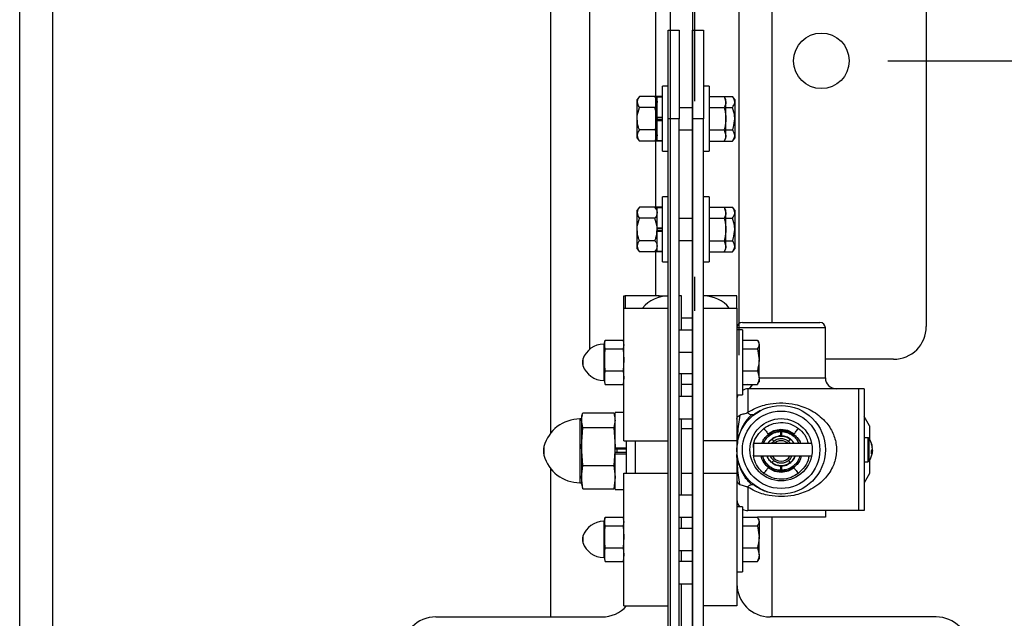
# Model space of a CAD drawing. Header units: inches. Extents: x 144.9 to 238.4, y 214.8 to 247.7.
# Tile 259 of 405: x 185.665 to 186.36, y 240.18 to 240.603. Entities that reach past the tile are written whole.
import ezdxf

# ---------------------------------------------------------------- set-up
doc = ezdxf.new("R2010")
doc.units = ezdxf.units.IN
doc.header["$LTSCALE"] = 0.25
doc.header["$MEASUREMENT"] = 0
doc.layers.add('ANNOTATIONS', color=1, linetype='Continuous')
doc.layers.add('MOTOR LH', color=7, linetype='Continuous')
doc.styles.add('ARIAL', font='arial.ttf', dxfattribs={"height": 0.09375})
doc.dimstyles.new('STANDARD$0', dxfattribs={"dimtxt": 0.09375, "dimasz": 0.09375, "dimexe": 0.03125, "dimexo": 0.046875, "dimgap": 0.09, "dimtad": 0, "dimtih": 1, "dimtoh": 1, "dimdec": 4, "dimzin": 0, "dimdsep": 46, "dimtxsty": 'ARIAL', "dimcen": 0.09, "dimadec": 0, "dimazin": 0, "dimtfac": 1, "dimtdec": 4, "dimtofl": 0, "dimtmove": 0, "dimatfit": 1, "dimfxl": 1, "dimtolj": 1, "dimtzin": 0, "dimarcsym": 0})

# ---------------------------------------------------------------- blocks, each defined once
blk = doc.blocks.new('*D106')
at = {"layer": 'ANNOTATIONS', "color": 0, "lineweight": -2, "transparency": 16777216}
for p, q in [((186.74385, 240.66725), (186.74385, 240.761)), ((186.27791, 240.5735), (186.7751, 240.5735)), ((186.2457, 239.9945), (186.7751, 239.9945)), ((186.74385, 239.90075), (186.74385, 239.807))]:
    blk.add_line(p, q, dxfattribs=at)
at = {"layer": 'ANNOTATIONS', "color": 0, "transparency": 16777216}
for points in [[(186.72823, 240.66725), (186.75948, 240.66725), (186.74385, 240.5735)], [(186.72823, 239.90075), (186.75948, 239.90075), (186.74385, 239.9945)]]:
    blk.add_solid(points, dxfattribs=at)
at = {"layer": 'defpoints', "color": 0, "transparency": 16777216}
for p in [(186.23104, 240.5735), (186.74385, 240.5735), (186.19882, 239.9945)]:
    blk.add_point(p, dxfattribs=at)
at = {"layer": 'ANNOTATIONS', "color": 0, "transparency": 16777216, "insert": (186.74385, 240.28007), "char_height": 0.09375, "attachment_point": 5, "style": 'ARIAL'}
blk.add_mtext('\\A1;4 1/2"\\PPHOTOEYE', dxfattribs=at)
blk = doc.blocks.new('*D107')
at = {"layer": 'ANNOTATIONS', "color": 0, "lineweight": -2, "transparency": 16777216}
for p, q in [((186.27791, 241.82498), (187.20702, 241.82498)), ((187.17577, 241.73123), (187.17577, 241.13387)), ((187.17577, 240.08825), (187.17577, 240.70023)), ((186.2457, 239.9945), (187.20702, 239.9945))]:
    blk.add_line(p, q, dxfattribs=at)
at = {"layer": 'ANNOTATIONS', "color": 0, "transparency": 16777216}
for points in [[(187.16015, 241.73123), (187.1914, 241.73123), (187.17577, 241.82498)], [(187.16015, 240.08825), (187.1914, 240.08825), (187.17577, 239.9945)]]:
    blk.add_solid(points, dxfattribs=at)
at = {"layer": 'defpoints', "color": 0, "transparency": 16777216}
for p in [(186.23104, 241.82498), (187.17577, 241.82498), (186.19882, 239.9945)]:
    blk.add_point(p, dxfattribs=at)
at = {"layer": 'ANNOTATIONS', "color": 0, "transparency": 16777216, "insert": (187.17577, 240.91705), "char_height": 0.09375, "attachment_point": 5, "style": 'ARIAL'}
blk.add_mtext('\\A1;51"\\PPHOTOEYE', dxfattribs=at)

msp = doc.modelspace()

# ---------------------------------------------------------------- linework, layer by layer
at = {"linetype": 'Continuous', "flags": 128}
for points in [[(186.19043, 240.31408), (186.19097, 240.31338), (186.19149, 240.31269), (186.19198, 240.31206), (186.19242, 240.31149), (186.19279, 240.311), (186.19309, 240.31062), (186.1933, 240.31035), (186.19341, 240.31021)], [(186.21184, 240.31021), (186.21184, 240.31021), (186.20736, 240.31258), (186.20234, 240.31334), (186.19735, 240.31239), (186.19341, 240.31021), (186.19341, 240.31021)], [(186.20211, 240.31188), (186.2021, 240.31142), (186.2021, 240.31087)], [(186.20211, 240.3129), (186.20211, 240.31244), (186.20211, 240.31189)], [(186.20314, 240.31189), (186.20314, 240.31235), (186.20314, 240.3129)], [(186.20315, 240.31087), (186.20315, 240.31133), (186.20314, 240.31188)], [(186.21184, 240.31021), (186.21195, 240.31035), (186.21216, 240.31062), (186.21246, 240.311), (186.21283, 240.31149), (186.21327, 240.31206), (186.21376, 240.31269), (186.21428, 240.31338), (186.21482, 240.31408)], [(186.19621, 240.30656), (186.19626, 240.3065), (186.19634, 240.30639), (186.19646, 240.30624), (186.19661, 240.30604), (186.19679, 240.3058), (186.19699, 240.30554), (186.19721, 240.30526), (186.19743, 240.30497)], [(186.20209, 240.30984), (186.20208, 240.30937), (186.20208, 240.30882)], [(186.2021, 240.31086), (186.20209, 240.3104), (186.20209, 240.30985)], [(186.20316, 240.30985), (186.20316, 240.31031), (186.20315, 240.31086)], [(186.20317, 240.30882), (186.20317, 240.30929), (186.20316, 240.30984)], [(186.20904, 240.30656), (186.20899, 240.3065), (186.20891, 240.30639), (186.20879, 240.30624), (186.20864, 240.30604), (186.20846, 240.3058), (186.20825, 240.30554), (186.20804, 240.30526), (186.20782, 240.30497)], [(186.19743, 240.29147), (186.19721, 240.29118), (186.197, 240.29091), (186.19679, 240.29064), (186.19661, 240.29041), (186.19646, 240.29021), (186.19634, 240.29006), (186.19626, 240.28995), (186.19621, 240.28989)], [(186.20782, 240.29147), (186.20804, 240.29119), (186.20825, 240.29091), (186.20846, 240.29064), (186.20864, 240.29041), (186.20879, 240.29021), (186.20891, 240.29006), (186.20899, 240.28995), (186.20904, 240.28989)], [(186.19043, 240.28237), (186.19097, 240.28307), (186.19149, 240.28375), (186.19198, 240.28439), (186.19242, 240.28496), (186.19279, 240.28544), (186.19309, 240.28583), (186.1933, 240.2861), (186.19341, 240.28624)], [(186.19341, 240.28624), (186.19341, 240.28624), (186.19789, 240.28387), (186.20291, 240.28311), (186.2079, 240.28405), (186.21176, 240.28618)], [(186.20208, 240.28762), (186.20208, 240.28716), (186.20209, 240.28661)], [(186.20209, 240.2866), (186.20209, 240.28614), (186.2021, 240.28559)], [(186.2021, 240.28558), (186.2021, 240.28512), (186.20211, 240.28457)], [(186.20211, 240.28456), (186.20211, 240.2841), (186.20211, 240.28355)], [(186.20314, 240.28457), (186.20315, 240.28503), (186.20315, 240.28558)], [(186.20314, 240.28355), (186.20314, 240.28401), (186.20314, 240.28456)], [(186.20315, 240.28559), (186.20316, 240.28605), (186.20316, 240.2866)], [(186.20316, 240.28661), (186.20317, 240.28707), (186.20317, 240.28762)], [(186.21176, 240.28618), (186.21187, 240.28603), (186.21208, 240.28576), (186.21237, 240.28538), (186.21274, 240.28489), (186.21317, 240.28432), (186.21366, 240.28368), (186.21418, 240.28299), (186.21472, 240.28228)]]:
    msp.add_lwpolyline(points, dxfattribs=at)
at = {"layer": 'MOTOR LH'}
msp.add_line((185.66512, 239.9945), (185.66512, 246.53489), dxfattribs=at)
at = {"layer": 'MOTOR LH', "linetype": 'Continuous'}
for p, q in [((186.1245, 240.14705), (186.12449, 245.08832)), ((186.14012, 245.08832), (186.14012, 240.14705)), ((185.68856, 239.9945), (185.68856, 243.9945)), ((186.04012, 240.31097), (186.04012, 243.9945)), ((186.06747, 243.96294), (186.06747, 240.36994)), ((186.11413, 240.4703), (186.11413, 243.96294)), ((186.17294, 240.36584), (186.17294, 243.75232)), ((186.19637, 240.38888), (186.19637, 243.74681)), ((186.30509, 240.761), (186.30509, 240.386)), ((186.14169, 240.54499), (186.14169, 240.6158)), ((186.12294, 240.53262), (186.12294, 240.59512)), ((186.12294, 240.59512), (186.13075, 240.59512)), ((186.13075, 240.59512), (186.13075, 240.53262)), ((186.14012, 240.53262), (186.14012, 240.59512)), ((186.14012, 240.59512), (186.14794, 240.59512)), ((186.14794, 240.59512), (186.14794, 240.53262)), ((186.12294, 240.55556), (186.119, 240.55556)), ((186.119, 240.53262), (186.119, 240.55556)), ((186.15187, 240.55556), (186.14794, 240.55556)), ((186.15187, 240.55556), (186.15187, 240.50968)), ((186.10256, 240.54841), (186.101, 240.54629)), ((186.11356, 240.54841), (186.10256, 240.54841)), ((186.10847, 240.54843), (186.10846, 240.54841)), ((186.119, 240.54843), (186.10847, 240.54843)), ((186.11512, 240.54629), (186.11356, 240.54841)), ((186.119, 240.54784), (186.11512, 240.54784)), ((186.11512, 240.53382), (186.11512, 240.54784)), ((186.15187, 240.54843), (186.1624, 240.54843)), ((186.16362, 240.54631), (186.1624, 240.54843)), ((186.1624, 240.54843), (186.16362, 240.54448)), ((186.16241, 240.54841), (186.16831, 240.54841)), ((186.16987, 240.54629), (186.16831, 240.54841)), ((186.101, 240.54446), (186.101, 240.54629)), ((186.101, 240.53262), (186.101, 240.54446)), ((186.16362, 240.54448), (186.16362, 240.54631)), ((186.16362, 240.53262), (186.16362, 240.54448)), ((186.16987, 240.54629), (186.16987, 240.54446)), ((186.16987, 240.54446), (186.16987, 240.53262)), ((186.11356, 240.54052), (186.10256, 240.54052)), ((186.14012, 240.54043), (186.13075, 240.54043)), ((186.15187, 240.54052), (186.1624, 240.54052)), ((186.16362, 240.54052), (186.16831, 240.54052)), ((186.101, 240.52078), (186.101, 240.53262)), ((186.11512, 240.53262), (186.11512, 240.53382)), ((186.11512, 240.53369), (186.11512, 240.53382)), ((186.11512, 240.53382), (186.119, 240.53382)), ((186.119, 240.53326), (186.11512, 240.53326)), ((186.11512, 240.53262), (186.11512, 240.53155)), ((186.119, 240.53198), (186.11512, 240.53198)), ((186.11512, 240.53155), (186.11512, 240.53143)), ((186.11512, 240.53143), (186.119, 240.53143)), ((186.11512, 240.5174), (186.11512, 240.53143)), ((186.119, 240.50968), (186.119, 240.53262)), ((186.13075, 240.53262), (186.12294, 240.53262)), ((186.12294, 240.06387), (186.12294, 240.53262)), ((186.13075, 240.06387), (186.13075, 240.53262)), ((186.14794, 240.53262), (186.14012, 240.53262)), ((186.14012, 240.06387), (186.14012, 240.53262)), ((186.14794, 240.06387), (186.14794, 240.53262)), ((186.16362, 240.52077), (186.16362, 240.53262)), ((186.16987, 240.53262), (186.16987, 240.52078)), ((186.101, 240.51895), (186.101, 240.52078)), ((186.11356, 240.52473), (186.10256, 240.52473)), ((186.13075, 240.52481), (186.14012, 240.52481)), ((186.15187, 240.52472), (186.1624, 240.52472)), ((186.1624, 240.52472), (186.16362, 240.52077)), ((186.16362, 240.52473), (186.16831, 240.52473)), ((186.16362, 240.51893), (186.16362, 240.52077)), ((186.16987, 240.52078), (186.16987, 240.51895)), ((186.101, 240.51895), (186.10256, 240.51684)), ((186.11356, 240.51684), (186.10256, 240.51684)), ((186.10846, 240.51684), (186.10847, 240.51682)), ((186.119, 240.51682), (186.10847, 240.51682)), ((186.11356, 240.51684), (186.11512, 240.51895)), ((186.11512, 240.5174), (186.119, 240.5174)), ((186.15187, 240.51682), (186.1624, 240.51682)), ((186.1624, 240.51682), (186.16362, 240.51893)), ((186.16241, 240.51684), (186.16831, 240.51684)), ((186.16831, 240.51684), (186.16987, 240.51895)), ((186.119, 240.50968), (186.12294, 240.50968)), ((186.14794, 240.50968), (186.15187, 240.50968)), ((186.12294, 240.47743), (186.119, 240.47743)), ((186.119, 240.4545), (186.119, 240.47743)), ((186.15187, 240.47743), (186.14794, 240.47743)), ((186.15187, 240.47743), (186.15187, 240.43156)), ((186.10256, 240.47028), (186.101, 240.46817)), ((186.101, 240.46634), (186.101, 240.46817)), ((186.101, 240.4545), (186.101, 240.46634)), ((186.11356, 240.47028), (186.10256, 240.47028)), ((186.10847, 240.4703), (186.10846, 240.47028)), ((186.119, 240.4703), (186.10847, 240.4703)), ((186.11512, 240.46817), (186.11356, 240.47028)), ((186.119, 240.46972), (186.11512, 240.46972)), ((186.11512, 240.45569), (186.11512, 240.46972)), ((186.15187, 240.4703), (186.1624, 240.4703)), ((186.16362, 240.46818), (186.1624, 240.4703)), ((186.1624, 240.4703), (186.16362, 240.46635)), ((186.16241, 240.47028), (186.16831, 240.47028)), ((186.16362, 240.46635), (186.16362, 240.46818)), ((186.16362, 240.4545), (186.16362, 240.46635)), ((186.16987, 240.46817), (186.16831, 240.47028)), ((186.16987, 240.46817), (186.16987, 240.46634)), ((186.16987, 240.46634), (186.16987, 240.4545)), ((186.11356, 240.46239), (186.10256, 240.46239)), ((186.14012, 240.46231), (186.13075, 240.46231)), ((186.15187, 240.4624), (186.1624, 240.4624)), ((186.16362, 240.46239), (186.16831, 240.46239)), ((186.101, 240.44266), (186.101, 240.4545)), ((186.11512, 240.4545), (186.11512, 240.45569)), ((186.11512, 240.45569), (186.119, 240.45569)), ((186.11512, 240.45557), (186.11512, 240.45569)), ((186.119, 240.45513), (186.11512, 240.45513)), ((186.11512, 240.4545), (186.11512, 240.4533)), ((186.119, 240.45386), (186.11512, 240.45386)), ((186.11512, 240.45342), (186.11512, 240.4533)), ((186.11512, 240.4533), (186.119, 240.4533)), ((186.11512, 240.43928), (186.11512, 240.4533)), ((186.119, 240.43156), (186.119, 240.4545)), ((186.16362, 240.44264), (186.16362, 240.4545)), ((186.16987, 240.4545), (186.16987, 240.44266)), ((186.11356, 240.4466), (186.10256, 240.4466)), ((186.13075, 240.44668), (186.14012, 240.44668)), ((186.15187, 240.44659), (186.1624, 240.44659)), ((186.1624, 240.44659), (186.16362, 240.44264)), ((186.16362, 240.4466), (186.16831, 240.4466)), ((186.101, 240.44083), (186.101, 240.44266)), ((186.101, 240.44083), (186.10256, 240.43871)), ((186.11356, 240.43871), (186.10256, 240.43871)), ((186.10846, 240.43871), (186.10847, 240.43869)), ((186.119, 240.43869), (186.10847, 240.43869)), ((186.11356, 240.43871), (186.11512, 240.44083)), ((186.11413, 240.40762), (186.11413, 240.43869)), ((186.11512, 240.43928), (186.119, 240.43928)), ((186.15187, 240.43869), (186.1624, 240.43869)), ((186.1624, 240.43869), (186.16362, 240.44081)), ((186.16241, 240.43871), (186.16831, 240.43871)), ((186.16362, 240.44081), (186.16362, 240.44264)), ((186.16831, 240.43871), (186.16987, 240.44083)), ((186.16987, 240.44266), (186.16987, 240.44083)), ((186.119, 240.43156), (186.12294, 240.43156)), ((186.14794, 240.43156), (186.15187, 240.43156)), ((186.14169, 240.39705), (186.14169, 240.42099)), ((186.09169, 240.39906), (186.09169, 240.40762)), ((186.09169, 240.40762), (186.09252, 240.40762)), ((186.11645, 240.40762), (186.09252, 240.40762)), ((186.09252, 240.40762), (186.09252, 240.39906)), ((186.11645, 240.40762), (186.12186, 240.40762)), ((186.11645, 240.40671), (186.11645, 240.40762)), ((186.12186, 240.40762), (186.12294, 240.40762)), ((186.12186, 240.40762), (186.12186, 240.4076)), ((186.13231, 240.40762), (186.13075, 240.40762)), ((186.13231, 240.38343), (186.13231, 240.40762)), ((186.17137, 240.40762), (186.14794, 240.40762)), ((186.17137, 240.39906), (186.17137, 240.40762)), ((186.09169, 240.39906), (186.12294, 240.39906)), ((186.09169, 240.30531), (186.09169, 240.39906)), ((186.12294, 240.30531), (186.12294, 240.39906)), ((186.14794, 240.30531), (186.14794, 240.39906)), ((186.14794, 240.39906), (186.17137, 240.39906)), ((186.17137, 240.39906), (186.17137, 240.30531)), ((186.14012, 240.392), (186.13231, 240.392)), ((186.17528, 240.38888), (186.20262, 240.38888)), ((186.20262, 240.38888), (186.22997, 240.38888)), ((186.14012, 240.38343), (186.13075, 240.38343)), ((186.20262, 240.38497), (186.17137, 240.38497)), ((186.17531, 240.38368), (186.17137, 240.38368)), ((186.17531, 240.38368), (186.17531, 240.38195)), ((186.17531, 240.38195), (186.17531, 240.33781)), ((186.23387, 240.38497), (186.20262, 240.38497)), ((186.23387, 240.34982), (186.23387, 240.38497)), ((186.07824, 240.37554), (186.07794, 240.37442)), ((186.07794, 240.37442), (186.07794, 240.37338)), ((186.0785, 240.3764), (186.09112, 240.3764)), ((186.09169, 240.37442), (186.09139, 240.37554)), ((186.17531, 240.37642), (186.18584, 240.37642)), ((186.18706, 240.37443), (186.18641, 240.37556)), ((186.18706, 240.3734), (186.18706, 240.37443)), ((186.07794, 240.37356), (186.07747, 240.37356)), ((186.07747, 240.37356), (186.07747, 240.37259)), ((186.07747, 240.37259), (186.07747, 240.34793)), ((186.0785, 240.37037), (186.07794, 240.37338)), ((186.07794, 240.37338), (186.07794, 240.36254)), ((186.07794, 240.36254), (186.0785, 240.37037)), ((186.0785, 240.37037), (186.09112, 240.37037)), ((186.09169, 240.37338), (186.09112, 240.37037)), ((186.09112, 240.37037), (186.09169, 240.36254)), ((186.13075, 240.36781), (186.14012, 240.36781)), ((186.17531, 240.37038), (186.18584, 240.37038)), ((186.18584, 240.37038), (186.18706, 240.36255)), ((186.18706, 240.3734), (186.18706, 240.36255)), ((186.06268, 240.36296), (186.06268, 240.35854)), ((186.0785, 240.35472), (186.07794, 240.36254)), ((186.07794, 240.36254), (186.07794, 240.34991)), ((186.09169, 240.36254), (186.09112, 240.35472)), ((186.18706, 240.3499), (186.18706, 240.36255)), ((186.28199, 240.3629), (186.23387, 240.3629)), ((186.07794, 240.34991), (186.0785, 240.35472)), ((186.0785, 240.35472), (186.09112, 240.35472)), ((186.09112, 240.35472), (186.09169, 240.34991)), ((186.17531, 240.35471), (186.18584, 240.35471)), ((186.18584, 240.35471), (186.18706, 240.3499)), ((186.07747, 240.34793), (186.07794, 240.34793)), ((186.0785, 240.3451), (186.07794, 240.34991)), ((186.07794, 240.34991), (186.07794, 240.34708)), ((186.07794, 240.34708), (186.07824, 240.34595)), ((186.09169, 240.34991), (186.09112, 240.3451)), ((186.09139, 240.34595), (186.09169, 240.34708)), ((186.13075, 240.35293), (186.14012, 240.35293)), ((186.13231, 240.33656), (186.13231, 240.35293)), ((186.18641, 240.34594), (186.18706, 240.34706)), ((186.18706, 240.3499), (186.18706, 240.34706)), ((186.18706, 240.34982), (186.23387, 240.34982)), ((186.0785, 240.3451), (186.07834, 240.34599)), ((186.0785, 240.3451), (186.09112, 240.3451)), ((186.09129, 240.34599), (186.09112, 240.3451)), ((186.14012, 240.34512), (186.13231, 240.34512)), ((186.17531, 240.34508), (186.18584, 240.34508)), ((186.18209, 240.34436), (186.17867, 240.34508)), ((186.17919, 240.34201), (186.17919, 240.32548)), ((186.25731, 240.34201), (186.17919, 240.34201)), ((186.18209, 240.34436), (186.18253, 240.34508)), ((186.18584, 240.34508), (186.18629, 240.34598)), ((186.26114, 240.34201), (186.25731, 240.34201)), ((186.25731, 240.34201), (186.25731, 240.25607)), ((186.26114, 240.34201), (186.26114, 240.25607)), ((186.14012, 240.33656), (186.13075, 240.33656)), ((186.17137, 240.33781), (186.17531, 240.33781)), ((186.09169, 240.3254), (186.08544, 240.3254)), ((186.08544, 240.30038), (186.08544, 240.3254)), ((186.18809, 240.32669), (186.18387, 240.32404)), ((186.06169, 240.32075), (186.06056, 240.32075)), ((186.06056, 240.32075), (186.06056, 240.31904)), ((186.06056, 240.31904), (186.06056, 240.27575)), ((186.0622, 240.32361), (186.06169, 240.32168)), ((186.06169, 240.32168), (186.06169, 240.31991)), ((186.06266, 240.31474), (186.06169, 240.31991)), ((186.06169, 240.31991), (186.06169, 240.30133)), ((186.06266, 240.32508), (186.08447, 240.32508)), ((186.08544, 240.31991), (186.08447, 240.31474)), ((186.08544, 240.32168), (186.08492, 240.32361)), ((186.13075, 240.32093), (186.14012, 240.32093)), ((186.13231, 240.267), (186.13231, 240.32093)), ((186.26497, 240.31584), (186.26114, 240.32247)), ((186.06169, 240.30133), (186.06266, 240.31474)), ((186.06266, 240.31474), (186.08447, 240.31474)), ((186.08447, 240.31474), (186.08544, 240.30133)), ((186.14012, 240.31387), (186.13231, 240.31387)), ((186.26497, 240.31584), (186.26497, 240.30656)), ((186.09169, 240.30531), (186.12294, 240.30531)), ((186.09325, 240.30531), (186.09325, 240.28225)), ((186.0995, 240.30531), (186.0995, 240.28262)), ((186.17137, 240.30531), (186.14794, 240.30531)), ((186.17137, 240.30531), (186.17137, 240.28262)), ((186.19743, 240.30497), (186.19593, 240.30335)), ((186.26385, 240.30747), (186.26114, 240.30747)), ((186.26385, 240.30747), (186.26385, 240.30683)), ((186.26385, 240.30683), (186.26385, 240.2906)), ((186.26461, 240.30708), (186.26461, 240.30647)), ((186.26461, 240.30647), (186.26461, 240.29099)), ((186.03522, 240.30135), (186.03522, 240.29515)), ((186.06266, 240.28791), (186.06169, 240.30133)), ((186.06169, 240.30133), (186.06169, 240.27967)), ((186.08544, 240.30133), (186.08447, 240.28791)), ((186.08544, 240.29612), (186.08544, 240.30038)), ((186.08544, 240.30009), (186.08544, 240.30038)), ((186.08544, 240.30038), (186.09325, 240.30038)), ((186.09325, 240.2995), (186.08544, 240.2995)), ((186.08674, 240.2995), (186.08674, 240.29699)), ((186.22417, 240.30335), (186.18302, 240.30335)), ((186.18302, 240.30335), (186.18302, 240.29472)), ((186.26711, 240.29754), (186.26634, 240.29764)), ((186.26651, 240.29845), (186.26711, 240.29841)), ((186.26711, 240.30053), (186.267, 240.30052)), ((186.09325, 240.29699), (186.08544, 240.29699)), ((186.08544, 240.29641), (186.08544, 240.29612)), ((186.08544, 240.29612), (186.09325, 240.29612)), ((186.08544, 240.27109), (186.08544, 240.29612)), ((186.18302, 240.29472), (186.22417, 240.29472)), ((186.26114, 240.2906), (186.26385, 240.2906)), ((186.26497, 240.29151), (186.26497, 240.28223)), ((186.04012, 240.18106), (186.04012, 240.28553)), ((186.06169, 240.27967), (186.06266, 240.28791)), ((186.06266, 240.28791), (186.08447, 240.28791)), ((186.08447, 240.28791), (186.08544, 240.27967)), ((186.06266, 240.27142), (186.06169, 240.27967)), ((186.06169, 240.27967), (186.06169, 240.27481)), ((186.08544, 240.27967), (186.08447, 240.27142)), ((186.09169, 240.28262), (186.12294, 240.28262)), ((186.09169, 240.18887), (186.09169, 240.28262)), ((186.12294, 240.18887), (186.12294, 240.28262)), ((186.13231, 240.28262), (186.14012, 240.28262)), ((186.14794, 240.28262), (186.17137, 240.28262)), ((186.14794, 240.18887), (186.14794, 240.28262)), ((186.17137, 240.28262), (186.17137, 240.18887)), ((186.26497, 240.28223), (186.26114, 240.2756)), ((186.06056, 240.27575), (186.06169, 240.27575)), ((186.06169, 240.27481), (186.0622, 240.27289)), ((186.06266, 240.27142), (186.06238, 240.27292)), ((186.06266, 240.27142), (186.08447, 240.27142)), ((186.08475, 240.27292), (186.08447, 240.27142)), ((186.08492, 240.27289), (186.08544, 240.27481)), ((186.08544, 240.27109), (186.09169, 240.27109)), ((186.17919, 240.27259), (186.17919, 240.25607)), ((186.14012, 240.267), (186.13075, 240.267)), ((186.20226, 240.26785), (186.20271, 240.2678)), ((186.17531, 240.25868), (186.17137, 240.25868)), ((186.17531, 240.25868), (186.17531, 240.25695)), ((186.17531, 240.25695), (186.17531, 240.21281)), ((186.25731, 240.25607), (186.17919, 240.25607)), ((186.23387, 240.25607), (186.23387, 240.25135)), ((186.26114, 240.25607), (186.25731, 240.25607)), ((186.07824, 240.25054), (186.07794, 240.24942)), ((186.07794, 240.24942), (186.07794, 240.24838)), ((186.0785, 240.2514), (186.09112, 240.2514)), ((186.09169, 240.24942), (186.09139, 240.25054)), ((186.13075, 240.25137), (186.14012, 240.25137)), ((186.13231, 240.24356), (186.13231, 240.25137)), ((186.17531, 240.25142), (186.18584, 240.25142)), ((186.23387, 240.25135), (186.18589, 240.25135)), ((186.18706, 240.24943), (186.18641, 240.25056)), ((186.18706, 240.2484), (186.18706, 240.24943)), ((186.19637, 240.18106), (186.19637, 240.25135)), ((186.07794, 240.24856), (186.07747, 240.24856)), ((186.07747, 240.24856), (186.07747, 240.24759)), ((186.07747, 240.24759), (186.07747, 240.22293)), ((186.0785, 240.24537), (186.07794, 240.24838)), ((186.07794, 240.24838), (186.07794, 240.23754)), ((186.07794, 240.23754), (186.0785, 240.24537)), ((186.0785, 240.24537), (186.09112, 240.24537)), ((186.09169, 240.24838), (186.09112, 240.24537)), ((186.09112, 240.24537), (186.09169, 240.23754)), ((186.14012, 240.24356), (186.13075, 240.24356)), ((186.17531, 240.24538), (186.18584, 240.24538)), ((186.18584, 240.24538), (186.18706, 240.23755)), ((186.18706, 240.2484), (186.18706, 240.23755)), ((186.06268, 240.23796), (186.06268, 240.23354)), ((186.0785, 240.22972), (186.07794, 240.23754)), ((186.07794, 240.23754), (186.07794, 240.22491)), ((186.09169, 240.23754), (186.09112, 240.22972)), ((186.18706, 240.2249), (186.18706, 240.23755)), ((186.07794, 240.22491), (186.0785, 240.22972)), ((186.0785, 240.22972), (186.09112, 240.22972)), ((186.09112, 240.22972), (186.09169, 240.22491)), ((186.17531, 240.22971), (186.18584, 240.22971)), ((186.18584, 240.22971), (186.18706, 240.2249)), ((186.07747, 240.22293), (186.07794, 240.22293)), ((186.0785, 240.2201), (186.07794, 240.22491)), ((186.07794, 240.22491), (186.07794, 240.22208)), ((186.07794, 240.22208), (186.07824, 240.22095)), ((186.09169, 240.22491), (186.09112, 240.2201)), ((186.09139, 240.22095), (186.09169, 240.22208)), ((186.13075, 240.22793), (186.14012, 240.22793)), ((186.13231, 240.22012), (186.13231, 240.22793)), ((186.18641, 240.22094), (186.18706, 240.22206)), ((186.18706, 240.2249), (186.18706, 240.22206)), ((186.0785, 240.2201), (186.07834, 240.22099)), ((186.0785, 240.2201), (186.09112, 240.2201)), ((186.09129, 240.22099), (186.09112, 240.2201)), ((186.14012, 240.22012), (186.13075, 240.22012)), ((186.17531, 240.22008), (186.18584, 240.22008)), ((186.18584, 240.22008), (186.18629, 240.22098)), ((186.17137, 240.21281), (186.17531, 240.21281)), ((186.13075, 240.2045), (186.14012, 240.2045)), ((186.13231, 240.17325), (186.13231, 240.2045)), ((186.09169, 240.18887), (186.12294, 240.18887)), ((186.17137, 240.18887), (186.14794, 240.18887)), ((185.95887, 240.18106), (186.07606, 240.18106)), ((186.312, 240.18106), (186.19481, 240.18106))]:
    msp.add_line(p, q, dxfattribs=at)
for centre, radius in [((186.23104, 240.5735), 0.01962), ((186.20262, 240.29904), 0.03125), ((186.20262, 240.29904), 0.02734), ((186.20262, 240.29904), 0.02197)]:
    msp.add_circle(centre, radius, dxfattribs=at)
for centre, radius, start, end in [((186.12294, 240.38418), 0.02344, 90, 140.61381), ((186.14794, 240.38418), 0.02344, 39.38619, 90), ((186.17528, 240.38497), 0.00391, 90, 180), ((186.22997, 240.38497), 0.00391, 0, 90), ((186.28199, 240.386), 0.0231, 270, 0), ((186.07747, 240.35793), 0.01562, 90, 161.25066), ((186.06919, 240.36075), 0.00687, 161.25066, 198.74934), ((186.07747, 240.36356), 0.01562, 198.74934, 270), ((186.24169, 240.34982), 0.00781, 180, 270), ((186.17919, 240.33419), 0.00781, 90, 119.73571), ((186.17919, 240.33419), 0.00781, 152.4194, 180), ((186.06056, 240.2945), 0.02625, 90, 164.87833), ((186.20262, 240.29822), 0.00719, 45.47569, 134.52431), ((186.26385, 240.30654), 0.000938, 35.6682, 90), ((186.2534, 240.29904), 0.0138, 12.33333, 35.6682), ((186.04669, 240.29825), 0.01188, 164.87833, 195.12167), ((186.25546, 240.29949), 0.0117, 5.14574, 21.91089), ((186.26388, 240.30344), 0.00246, 350.45604, 9.54396), ((186.25487, 240.29855), 0.01229, 5.19053, 21.4115), ((186.26393, 240.30046), 0.00328, 316.59495, 345.87184), ((186.25196, 240.29722), 0.01439, 356.05818, 3.94182), ((186.26456, 240.29785), 0.00261, 12.42098, 26.9671), ((186.27993, 240.29636), 0.01299, 170.9094, 174.74463), ((186.06056, 240.302), 0.02625, 195.12167, 270), ((186.20262, 240.29822), 0.00719, 209.14668, 330.85332), ((186.26385, 240.29154), 0.000938, 270, 324.3318), ((186.2534, 240.29904), 0.0138, 324.3318, 347.66667), ((186.26456, 240.29819), 0.00262, 311.67305, 345.68583), ((186.25547, 240.29858), 0.01168, 347.66887, 354.86843), ((186.17919, 240.26388), 0.00781, 180, 221.68263), ((186.17919, 240.26388), 0.00781, 240.26429, 270), ((186.07747, 240.23293), 0.01562, 90, 161.25066), ((186.06919, 240.23575), 0.00688, 161.25066, 198.74934), ((186.07747, 240.23856), 0.01562, 198.74934, 270), ((186.19481, 240.2045), 0.02344, 180, 270), ((186.07606, 240.2045), 0.02344, 270, 318.18969), ((185.95887, 240.15762), 0.02344, 90, 180), ((186.312, 240.15762), 0.02344, 0, 90)]:
    msp.add_arc(centre, radius, start, end, dxfattribs=at)
for points, knots in [([(186.10256, 240.54841), (186.10182, 240.5472), (186.10102, 240.5459), (186.101, 240.54455), (186.101, 240.54446)], [0, 0, 0, 0, 0.932058, 1, 1, 1, 1]), ([(186.11356, 240.54841), (186.1143, 240.5472), (186.1151, 240.5459), (186.11512, 240.54455), (186.11512, 240.54446)], [0, 0, 0, 0, 0.932058, 1, 1, 1, 1]), ([(186.16987, 240.54446), (186.16963, 240.54564), (186.16935, 240.54698), (186.16843, 240.54825), (186.16831, 240.54841)], [0, 0, 0, 0, 0.8722146, 1, 1, 1, 1]), ([(186.101, 240.54446), (186.10125, 240.54329), (186.10153, 240.54194), (186.10244, 240.54068), (186.10256, 240.54052)], [0, 0, 0, 0, 0.87221, 1, 1, 1, 1]), ([(186.11512, 240.54446), (186.11488, 240.54329), (186.1146, 240.54194), (186.11368, 240.54068), (186.11356, 240.54052)], [0, 0, 0, 0, 0.872211, 1, 1, 1, 1]), ([(186.16362, 240.54448), (186.16362, 240.54438), (186.16361, 240.54305), (186.16298, 240.54174), (186.1624, 240.54052)], [0, 0, 0, 0, 0.070238, 1, 1, 1, 1]), ([(186.16831, 240.54052), (186.16906, 240.54173), (186.16985, 240.54303), (186.16987, 240.54437), (186.16987, 240.54446)], [0, 0, 0, 0, 0.932052, 1, 1, 1, 1]), ([(186.101, 240.53262), (186.10101, 240.53313), (186.10107, 240.53583), (186.1019, 240.53842), (186.10256, 240.54052)], [0, 0, 0, 0, 0.189665, 1, 1, 1, 1]), ([(186.11512, 240.53262), (186.11511, 240.53313), (186.11505, 240.53583), (186.11423, 240.53842), (186.11356, 240.54052)], [0, 0, 0, 0, 0.1896661, 1, 1, 1, 1]), ([(186.1624, 240.54052), (186.16291, 240.53851), (186.16356, 240.5359), (186.16361, 240.53323), (186.16362, 240.53262)], [0, 0, 0, 0, 0.774243, 1, 1, 1, 1]), ([(186.16987, 240.53262), (186.16986, 240.53313), (186.1698, 240.53583), (186.16898, 240.53842), (186.16831, 240.54052)], [0, 0, 0, 0, 0.1896633, 1, 1, 1, 1]), ([(186.10256, 240.52473), (186.10233, 240.52539), (186.10142, 240.52793), (186.10118, 240.53063), (186.101, 240.53262)], [0, 0, 0, 0, 0.262077, 1, 1, 1, 1]), ([(186.11356, 240.52473), (186.1138, 240.52539), (186.1147, 240.52793), (186.11495, 240.53063), (186.11512, 240.53262)], [0, 0, 0, 0, 0.262077, 1, 1, 1, 1]), ([(186.16362, 240.53262), (186.16347, 240.53049), (186.16327, 240.52782), (186.16255, 240.52524), (186.1624, 240.52472)], [0, 0, 0, 0, 0.796789, 1, 1, 1, 1]), ([(186.16831, 240.52473), (186.16855, 240.52539), (186.16945, 240.52793), (186.1697, 240.53063), (186.16987, 240.53262)], [0, 0, 0, 0, 0.262077, 1, 1, 1, 1]), ([(186.10256, 240.52473), (186.10182, 240.52352), (186.10102, 240.52222), (186.101, 240.52087), (186.101, 240.52078)], [0, 0, 0, 0, 0.932049, 1, 1, 1, 1]), ([(186.101, 240.52078), (186.10125, 240.51961), (186.10153, 240.51826), (186.10244, 240.517), (186.10256, 240.51684)], [0, 0, 0, 0, 0.872243, 1, 1, 1, 1]), ([(186.11356, 240.52473), (186.1143, 240.52352), (186.1151, 240.52222), (186.11512, 240.52087), (186.11512, 240.52078)], [0, 0, 0, 0, 0.9320496, 1, 1, 1, 1]), ([(186.11512, 240.52078), (186.11488, 240.51961), (186.1146, 240.51826), (186.11368, 240.517), (186.11356, 240.51684)], [0, 0, 0, 0, 0.8722437, 1, 1, 1, 1]), ([(186.16362, 240.52077), (186.16362, 240.52067), (186.16361, 240.51934), (186.16298, 240.51803), (186.1624, 240.51682)], [0, 0, 0, 0, 0.070128, 1, 1, 1, 1]), ([(186.16987, 240.52078), (186.16963, 240.52196), (186.16935, 240.5233), (186.16843, 240.52457), (186.16831, 240.52473)], [0, 0, 0, 0, 0.8722146, 1, 1, 1, 1]), ([(186.16831, 240.51684), (186.16906, 240.51805), (186.16985, 240.51935), (186.16987, 240.52069), (186.16987, 240.52078)], [0, 0, 0, 0, 0.932052, 1, 1, 1, 1]), ([(186.10256, 240.47028), (186.10182, 240.46907), (186.10102, 240.46777), (186.101, 240.46643), (186.101, 240.46634)], [0, 0, 0, 0, 0.932058, 1, 1, 1, 1]), ([(186.101, 240.46634), (186.10125, 240.46516), (186.10153, 240.46382), (186.10244, 240.46255), (186.10256, 240.46239)], [0, 0, 0, 0, 0.87221, 1, 1, 1, 1]), ([(186.11356, 240.47028), (186.1143, 240.46907), (186.1151, 240.46777), (186.11512, 240.46643), (186.11512, 240.46634)], [0, 0, 0, 0, 0.932058, 1, 1, 1, 1]), ([(186.11512, 240.46634), (186.11488, 240.46516), (186.1146, 240.46382), (186.11368, 240.46255), (186.11356, 240.46239)], [0, 0, 0, 0, 0.872211, 1, 1, 1, 1]), ([(186.16362, 240.46635), (186.16362, 240.46626), (186.16361, 240.46492), (186.16298, 240.46362), (186.1624, 240.4624)], [0, 0, 0, 0, 0.070256, 1, 1, 1, 1]), ([(186.16987, 240.46634), (186.16963, 240.46751), (186.16935, 240.46886), (186.16843, 240.47012), (186.16831, 240.47028)], [0, 0, 0, 0, 0.8722146, 1, 1, 1, 1]), ([(186.16831, 240.46239), (186.16906, 240.4636), (186.16985, 240.4649), (186.16987, 240.46625), (186.16987, 240.46634)], [0, 0, 0, 0, 0.932052, 1, 1, 1, 1]), ([(186.101, 240.4545), (186.10101, 240.45501), (186.10107, 240.4577), (186.1019, 240.46029), (186.10256, 240.46239)], [0, 0, 0, 0, 0.189665, 1, 1, 1, 1]), ([(186.11512, 240.4545), (186.11511, 240.45501), (186.11505, 240.4577), (186.11423, 240.46029), (186.11356, 240.46239)], [0, 0, 0, 0, 0.1896661, 1, 1, 1, 1]), ([(186.1624, 240.4624), (186.16291, 240.46038), (186.16356, 240.45777), (186.16361, 240.4551), (186.16362, 240.4545)], [0, 0, 0, 0, 0.77428, 1, 1, 1, 1]), ([(186.16987, 240.4545), (186.16986, 240.45501), (186.1698, 240.4577), (186.16898, 240.46029), (186.16831, 240.46239)], [0, 0, 0, 0, 0.1896633, 1, 1, 1, 1]), ([(186.10256, 240.4466), (186.10233, 240.44727), (186.10142, 240.44981), (186.10118, 240.45251), (186.101, 240.4545)], [0, 0, 0, 0, 0.262103, 1, 1, 1, 1]), ([(186.11356, 240.4466), (186.1138, 240.44727), (186.1147, 240.44981), (186.11495, 240.45251), (186.11512, 240.4545)], [0, 0, 0, 0, 0.262102, 1, 1, 1, 1]), ([(186.16362, 240.4545), (186.16347, 240.45237), (186.16327, 240.44969), (186.16255, 240.44712), (186.1624, 240.44659)], [0, 0, 0, 0, 0.796789, 1, 1, 1, 1]), ([(186.16831, 240.4466), (186.16855, 240.44727), (186.16945, 240.44981), (186.1697, 240.45251), (186.16987, 240.4545)], [0, 0, 0, 0, 0.262102, 1, 1, 1, 1]), ([(186.10256, 240.4466), (186.10182, 240.44539), (186.10102, 240.44409), (186.101, 240.44275), (186.101, 240.44266)], [0, 0, 0, 0, 0.932049, 1, 1, 1, 1]), ([(186.11356, 240.4466), (186.1143, 240.44539), (186.1151, 240.44409), (186.11512, 240.44275), (186.11512, 240.44266)], [0, 0, 0, 0, 0.9320496, 1, 1, 1, 1]), ([(186.16987, 240.44266), (186.16963, 240.44383), (186.16935, 240.44518), (186.16843, 240.44644), (186.16831, 240.4466)], [0, 0, 0, 0, 0.872232, 1, 1, 1, 1]), ([(186.101, 240.44266), (186.10125, 240.44148), (186.10153, 240.44014), (186.10244, 240.43887), (186.10256, 240.43871)], [0, 0, 0, 0, 0.872226, 1, 1, 1, 1]), ([(186.11512, 240.44266), (186.11488, 240.44148), (186.1146, 240.44014), (186.11368, 240.43887), (186.11356, 240.43871)], [0, 0, 0, 0, 0.872226, 1, 1, 1, 1]), ([(186.16362, 240.44264), (186.16362, 240.44255), (186.16361, 240.44121), (186.16298, 240.43991), (186.1624, 240.43869)], [0, 0, 0, 0, 0.070111, 1, 1, 1, 1]), ([(186.16831, 240.43871), (186.16906, 240.43992), (186.16985, 240.44122), (186.16987, 240.44257), (186.16987, 240.44266)], [0, 0, 0, 0, 0.93207, 1, 1, 1, 1]), ([(186.07794, 240.37338), (186.078, 240.37416), (186.07809, 240.37517), (186.07843, 240.37617), (186.0785, 240.3764)], [0, 0, 0, 0, 0.768037, 1, 1, 1, 1]), ([(186.09112, 240.3764), (186.09121, 240.37617), (186.09132, 240.37587), (186.09136, 240.37557), (186.09137, 240.37551)], [0, 0, 0, 0, 0.782235, 1, 1, 1, 1]), ([(186.18584, 240.37642), (186.18599, 240.37622), (186.18671, 240.37523), (186.18691, 240.37421), (186.18706, 240.3734)], [0, 0, 0, 0, 0.203232, 1, 1, 1, 1]), ([(186.18706, 240.3734), (186.18705, 240.37317), (186.18699, 240.37215), (186.18634, 240.37115), (186.18584, 240.37038)], [0, 0, 0, 0, 0.225681, 1, 1, 1, 1]), ([(186.18706, 240.36255), (186.18706, 240.36236), (186.18704, 240.35972), (186.18642, 240.35712), (186.18584, 240.35471)], [0, 0, 0, 0, 0.070222, 1, 1, 1, 1]), ([(186.18706, 240.3499), (186.18706, 240.34978), (186.18704, 240.34816), (186.18642, 240.34656), (186.18584, 240.34508)], [0, 0, 0, 0, 0.070244, 1, 1, 1, 1]), ([(186.17919, 240.34201), (186.17924, 240.34202), (186.17935, 240.34204), (186.18005, 240.34235), (186.18103, 240.34305), (186.18172, 240.3439), (186.18209, 240.34436)], [0, 0, 0, 0, 0.176816, 0.396435, 0.669343, 1, 1, 1, 1]), ([(186.17359, 240.32352), (186.17405, 240.32372), (186.17492, 240.32408), (186.17649, 240.32448), (186.17778, 240.32483), (186.17868, 240.32517), (186.17902, 240.32538), (186.17919, 240.32548)], [0, 0, 0, 0, 0.291187, 0.548687, 0.800326, 0.905149, 1, 1, 1, 1]), ([(186.17919, 240.32548), (186.18094, 240.32649), (186.18419, 240.32836), (186.18948, 240.33026), (186.19582, 240.33178), (186.20373, 240.33237), (186.21163, 240.3314), (186.21801, 240.32955), (186.2232, 240.32728), (186.22807, 240.32429), (186.23342, 240.31978), (186.23833, 240.31341), (186.2411, 240.30604), (186.24179, 240.29999), (186.24158, 240.29535), (186.24058, 240.29084), (186.23885, 240.28636), (186.23633, 240.28209), (186.23271, 240.27771), (186.22801, 240.27367), (186.22257, 240.27045), (186.21705, 240.2682), (186.21069, 240.2665), (186.20289, 240.2657), (186.19519, 240.2664), (186.18903, 240.26795), (186.18396, 240.26984), (186.18084, 240.27164), (186.17919, 240.27259)], [0, 0, 0, 0, 0.038659, 0.0717, 0.104706, 0.157674, 0.210258, 0.24513, 0.280031, 0.31722, 0.354392, 0.414033, 0.467084, 0.49427, 0.521452, 0.548837, 0.576251, 0.608269, 0.640326, 0.683503, 0.726712, 0.76114, 0.795535, 0.847259, 0.898954, 0.931188, 0.963452, 1, 1, 1, 1]), ([(186.18163, 240.32364), (186.1813, 240.32372), (186.1807, 240.32386), (186.17991, 240.32433), (186.17935, 240.32487), (186.17924, 240.32529), (186.17919, 240.32548)], [0, 0, 0, 0, 0.337065, 0.612895, 0.83052, 1, 1, 1, 1]), ([(186.06169, 240.31991), (186.0618, 240.32122), (186.06194, 240.32295), (186.06252, 240.32466), (186.06266, 240.32508)], [0, 0, 0, 0, 0.7598173, 1, 1, 1, 1]), ([(186.08447, 240.32508), (186.08463, 240.32466), (186.08482, 240.32417), (186.08489, 240.32366), (186.0849, 240.32357)], [0, 0, 0, 0, 0.822683, 1, 1, 1, 1]), ([(186.17137, 240.32067), (186.17138, 240.32081), (186.1714, 240.32119), (186.17162, 240.32185), (186.17224, 240.32274), (186.1731, 240.32324), (186.17359, 240.32352)], [0, 0, 0, 0, 0.119657, 0.3262036, 0.6197011, 1, 1, 1, 1]), ([(186.17359, 240.32352), (186.17322, 240.32135), (186.17248, 240.31699), (186.17184, 240.31099), (186.17149, 240.30604), (186.17145, 240.30323), (186.17144, 240.30236)], [0, 0, 0, 0, 0.316064, 0.635493, 0.886485, 1, 1, 1, 1]), ([(186.18163, 240.32364), (186.17988, 240.32178), (186.17653, 240.31822), (186.17343, 240.3115), (186.17186, 240.30611), (186.17169, 240.30318), (186.17164, 240.30223)], [0, 0, 0, 0, 0.340358, 0.652401, 0.887149, 1, 1, 1, 1]), ([(186.18387, 240.32404), (186.18381, 240.324), (186.18365, 240.32388), (186.183, 240.32358), (186.18223, 240.32361), (186.18163, 240.32364)], [0, 0, 0, 0, 0.11457, 0.319134, 1, 1, 1, 1]), ([(186.18302, 240.30052), (186.18304, 240.30134), (186.18315, 240.30442), (186.18556, 240.30944), (186.18881, 240.31253), (186.19043, 240.31408)], [0, 0, 0, 0, 0.155566, 0.577812, 1, 1, 1, 1]), ([(186.18907, 240.30335), (186.18922, 240.30393), (186.18967, 240.30553), (186.19167, 240.3082), (186.19494, 240.31107), (186.19884, 240.31262), (186.2013, 240.31283), (186.20211, 240.3129)], [0, 0, 0, 0, 0.103871, 0.288114, 0.570699, 0.857521, 1, 1, 1, 1]), ([(186.19011, 240.30335), (186.19021, 240.30372), (186.19053, 240.3049), (186.19224, 240.30727), (186.1952, 240.31005), (186.19899, 240.3116), (186.20131, 240.31181), (186.20211, 240.31188)], [0, 0, 0, 0, 0.07295, 0.235434, 0.551629, 0.846412, 1, 1, 1, 1]), ([(186.20211, 240.31189), (186.20153, 240.31184), (186.19943, 240.31168), (186.19657, 240.31067), (186.19328, 240.3084), (186.19103, 240.30607), (186.19034, 240.30392), (186.19015, 240.30335)], [0, 0, 0, 0, 0.110641, 0.405621, 0.567829, 0.884235, 1, 1, 1, 1]), ([(186.19043, 240.31408), (186.19212, 240.31516), (186.19571, 240.31746), (186.20224, 240.31857), (186.20907, 240.31768), (186.2129, 240.31528), (186.21482, 240.31408)], [0, 0, 0, 0, 0.228584, 0.485739, 0.742871, 1, 1, 1, 1]), ([(186.20211, 240.3129), (186.20211, 240.3129), (186.20197, 240.31288), (186.20156, 240.31278), (186.20098, 240.31243), (186.20056, 240.312), (186.20045, 240.31173), (186.20044, 240.31172)], [0, 0, 0, 0, 0.005754, 0.214035, 0.648418, 0.984119, 1, 1, 1, 1]), ([(186.20487, 240.31157), (186.20484, 240.31163), (186.20472, 240.31195), (186.20427, 240.31243), (186.20369, 240.31278), (186.20328, 240.31288), (186.20314, 240.3129), (186.20314, 240.3129)], [0, 0, 0, 0, 0.075574, 0.39085, 0.798951, 0.994595, 1, 1, 1, 1]), ([(186.20314, 240.3129), (186.20452, 240.31274), (186.20754, 240.31238), (186.21125, 240.31036), (186.21429, 240.30734), (186.21604, 240.30503), (186.21635, 240.3034), (186.21636, 240.30335)], [0, 0, 0, 0, 0.240851, 0.526676, 0.709863, 0.991642, 1, 1, 1, 1]), ([(186.21524, 240.30335), (186.2146, 240.30464), (186.21359, 240.30669), (186.21075, 240.30941), (186.20738, 240.31137), (186.20444, 240.31173), (186.20314, 240.31189)], [0, 0, 0, 0, 0.273147, 0.434558, 0.75042, 1, 1, 1, 1]), ([(186.20314, 240.31188), (186.20321, 240.31188), (186.20481, 240.31181), (186.20794, 240.31111), (186.21128, 240.30898), (186.21381, 240.30638), (186.21463, 240.30447), (186.21511, 240.30335)], [0, 0, 0, 0, 0.0132582, 0.3084313, 0.6035614, 0.7667554, 1, 1, 1, 1]), ([(186.21482, 240.31408), (186.21558, 240.31343), (186.21805, 240.31133), (186.22074, 240.30769), (186.22144, 240.30442), (186.22167, 240.30335)], [0, 0, 0, 0, 0.231297, 0.749536, 1, 1, 1, 1]), ([(186.19879, 240.30799), (186.19847, 240.30791), (186.19742, 240.30763), (186.1956, 240.30624), (186.19396, 240.30478), (186.19347, 240.30351), (186.19341, 240.30335)], [0, 0, 0, 0, 0.134503, 0.442926, 0.930458, 1, 1, 1, 1]), ([(186.19354, 240.30335), (186.19363, 240.30356), (186.19416, 240.30487), (186.19527, 240.30579), (186.19621, 240.30656)], [0, 0, 0, 0, 0.162293, 1, 1, 1, 1]), ([(186.19621, 240.30656), (186.1971, 240.30713), (186.19899, 240.30834), (186.20242, 240.30892), (186.20601, 240.30845), (186.20803, 240.30719), (186.20904, 240.30656)], [0, 0, 0, 0, 0.228407, 0.485546, 0.742764, 1, 1, 1, 1]), ([(186.20782, 240.30497), (186.207, 240.30548), (186.20537, 240.3065), (186.20246, 240.30688), (186.19968, 240.30641), (186.19815, 240.30543), (186.19743, 240.30497)], [0, 0, 0, 0, 0.257204, 0.514441, 0.771556, 1, 1, 1, 1]), ([(186.20208, 240.30882), (186.2018, 240.30881), (186.20085, 240.30875), (186.19994, 240.3084), (186.1993, 240.30815)], [0, 0, 0, 0, 0.286282, 1, 1, 1, 1]), ([(186.21175, 240.30335), (186.21148, 240.30389), (186.21088, 240.3051), (186.209, 240.30684), (186.2064, 240.30839), (186.20419, 240.30869), (186.20317, 240.30882)], [0, 0, 0, 0, 0.168432, 0.377455, 0.711757, 1, 1, 1, 1]), ([(186.20929, 240.30335), (186.20912, 240.30363), (186.20873, 240.30426), (186.20814, 240.30472), (186.20782, 240.30497)], [0, 0, 0, 0, 0.441971, 1, 1, 1, 1]), ([(186.20904, 240.30656), (186.20943, 240.30624), (186.21052, 240.30535), (186.21123, 240.30413), (186.21168, 240.30335)], [0, 0, 0, 0, 0.363603, 1, 1, 1, 1]), ([(186.17141, 240.30249), (186.17142, 240.30242), (186.17142, 240.30233), (186.17144, 240.30227), (186.17145, 240.30227), (186.17146, 240.30227)], [0, 0, 0, 0, 0.571885, 0.814332, 1, 1, 1, 1]), ([(186.17146, 240.2958), (186.17145, 240.2958), (186.17144, 240.2958), (186.17142, 240.29574), (186.17142, 240.29565), (186.17141, 240.29558)], [0, 0, 0, 0, 0.185668, 0.428115, 1, 1, 1, 1]), ([(186.17359, 240.27455), (186.17322, 240.27672), (186.17248, 240.28109), (186.17184, 240.28708), (186.17149, 240.29204), (186.17145, 240.29484), (186.17144, 240.29572)], [0, 0, 0, 0, 0.316064, 0.635493, 0.886485, 1, 1, 1, 1]), ([(186.18163, 240.27443), (186.17988, 240.27629), (186.17653, 240.27986), (186.17343, 240.28657), (186.17186, 240.29196), (186.17169, 240.29489), (186.17164, 240.29585)], [0, 0, 0, 0, 0.340358, 0.652401, 0.887149, 1, 1, 1, 1]), ([(186.19043, 240.28237), (186.1897, 240.28299), (186.18725, 240.28505), (186.18421, 240.28932), (186.18339, 240.29336), (186.18302, 240.29518)], [0, 0, 0, 0, 0.189662, 0.634208, 1, 1, 1, 1]), ([(186.20211, 240.28355), (186.20152, 240.28359), (186.19929, 240.28375), (186.19611, 240.28485), (186.19255, 240.2873), (186.18977, 240.29046), (186.18888, 240.29337), (186.18847, 240.29472)], [0, 0, 0, 0, 0.093483, 0.354329, 0.520909, 0.777579, 1, 1, 1, 1]), ([(186.20211, 240.28457), (186.20162, 240.2846), (186.19962, 240.28474), (186.19683, 240.28567), (186.19347, 240.28786), (186.1908, 240.29071), (186.18992, 240.2935), (186.18953, 240.29472)], [0, 0, 0, 0, 0.083618, 0.348993, 0.495107, 0.779893, 1, 1, 1, 1]), ([(186.18958, 240.29472), (186.18985, 240.29371), (186.19034, 240.29187), (186.19238, 240.28895), (186.19545, 240.28626), (186.19917, 240.28481), (186.2014, 240.28462), (186.20211, 240.28456)], [0, 0, 0, 0, 0.180234, 0.326768, 0.611754, 0.877391, 1, 1, 1, 1]), ([(186.19275, 240.29472), (186.19285, 240.29432), (186.19314, 240.2932), (186.19395, 240.2919), (186.19476, 240.29122), (186.19499, 240.29102)], [0, 0, 0, 0, 0.284187, 0.78807, 1, 1, 1, 1]), ([(186.19621, 240.28989), (186.19583, 240.29021), (186.19455, 240.29131), (186.19324, 240.29297), (186.1929, 240.29442), (186.19283, 240.29472)], [0, 0, 0, 0, 0.254008, 0.845165, 1, 1, 1, 1]), ([(186.19487, 240.29472), (186.19488, 240.2947), (186.19513, 240.29376), (186.1961, 240.29263), (186.19712, 240.29174), (186.19743, 240.29147)], [0, 0, 0, 0, 0.01494, 0.70415, 1, 1, 1, 1]), ([(186.19743, 240.29147), (186.19825, 240.29096), (186.19988, 240.28994), (186.20279, 240.28956), (186.20557, 240.29004), (186.2071, 240.29101), (186.20782, 240.29147)], [0, 0, 0, 0, 0.257228, 0.51444, 0.771556, 1, 1, 1, 1]), ([(186.21678, 240.29472), (186.21673, 240.2944), (186.21644, 240.29244), (186.21479, 240.28973), (186.21187, 240.28657), (186.20807, 240.28421), (186.2048, 240.28377), (186.20314, 240.28355)], [0, 0, 0, 0, 0.052466, 0.313501, 0.480164, 0.73702, 1, 1, 1, 1]), ([(186.21565, 240.29472), (186.21556, 240.29419), (186.2152, 240.29214), (186.21343, 240.28965), (186.21055, 240.28687), (186.20719, 240.28504), (186.20435, 240.28471), (186.20314, 240.28457)], [0, 0, 0, 0, 0.0932394, 0.3600141, 0.505496, 0.7905295, 1, 1, 1, 1]), ([(186.20317, 240.28762), (186.20424, 240.28777), (186.20649, 240.28809), (186.20912, 240.28968), (186.21134, 240.29189), (186.21215, 240.29365), (186.21264, 240.29472)], [0, 0, 0, 0, 0.256515, 0.541471, 0.719086, 1, 1, 1, 1]), ([(186.20782, 240.29147), (186.20856, 240.29211), (186.20962, 240.29303), (186.21011, 240.29433), (186.21026, 240.29472)], [0, 0, 0, 0, 0.694408, 1, 1, 1, 1]), ([(186.21241, 240.29472), (186.21213, 240.29394), (186.21145, 240.29204), (186.20993, 240.29069), (186.20904, 240.28989)], [0, 0, 0, 0, 0.410283, 1, 1, 1, 1]), ([(186.22213, 240.29472), (186.22211, 240.29426), (186.22196, 240.29155), (186.21958, 240.2869), (186.21634, 240.28382), (186.21472, 240.28228)], [0, 0, 0, 0, 0.094083, 0.547075, 1, 1, 1, 1]), ([(186.20904, 240.28989), (186.20815, 240.28932), (186.20626, 240.28811), (186.20283, 240.28753), (186.19924, 240.288), (186.19722, 240.28926), (186.19621, 240.28989)], [0, 0, 0, 0, 0.228396, 0.485537, 0.742779, 1, 1, 1, 1]), ([(186.19631, 240.28984), (186.19652, 240.28963), (186.19759, 240.28861), (186.19968, 240.2879), (186.20147, 240.28769), (186.20208, 240.28762)], [0, 0, 0, 0, 0.138378, 0.706136, 1, 1, 1, 1]), ([(186.20043, 240.28476), (186.20044, 240.28474), (186.20055, 240.28446), (186.20098, 240.28402), (186.20156, 240.28367), (186.20197, 240.28357), (186.20211, 240.28355), (186.20211, 240.28355)], [0, 0, 0, 0, 0.026944, 0.358871, 0.788371, 0.99431, 1, 1, 1, 1]), ([(186.20314, 240.28456), (186.20464, 240.28477), (186.20767, 240.2852), (186.21078, 240.287), (186.21211, 240.28844), (186.21239, 240.28875)], [0, 0, 0, 0, 0.43558, 0.87777, 1, 1, 1, 1]), ([(186.20489, 240.28492), (186.20486, 240.28485), (186.20473, 240.28451), (186.20427, 240.28402), (186.20369, 240.28367), (186.20328, 240.28357), (186.20314, 240.28355), (186.20314, 240.28355)], [0, 0, 0, 0, 0.092703, 0.402138, 0.802676, 0.994695, 1, 1, 1, 1]), ([(186.17137, 240.2774), (186.17138, 240.27726), (186.1714, 240.27688), (186.17162, 240.27622), (186.17224, 240.27534), (186.1731, 240.27483), (186.17359, 240.27455)], [0, 0, 0, 0, 0.119657, 0.3262036, 0.6197011, 1, 1, 1, 1]), ([(186.21472, 240.28228), (186.21306, 240.28124), (186.20949, 240.27898), (186.20301, 240.27788), (186.19618, 240.27877), (186.19235, 240.28117), (186.19043, 240.28237)], [0, 0, 0, 0, 0.224612, 0.483077, 0.741539, 1, 1, 1, 1]), ([(186.17359, 240.27455), (186.17405, 240.27435), (186.17492, 240.27399), (186.17649, 240.27359), (186.17776, 240.27325), (186.17868, 240.2729), (186.17902, 240.27269), (186.17919, 240.27259)], [0, 0, 0, 0, 0.294299, 0.544062, 0.798287, 0.90412, 1, 1, 1, 1]), ([(186.17919, 240.27259), (186.17924, 240.27278), (186.17935, 240.27321), (186.17991, 240.27374), (186.1807, 240.27421), (186.1813, 240.27435), (186.18163, 240.27443)], [0, 0, 0, 0, 0.169479, 0.387104, 0.662889, 1, 1, 1, 1]), ([(186.18163, 240.27443), (186.18223, 240.27446), (186.183, 240.2745), (186.18365, 240.27419), (186.18381, 240.27408), (186.18387, 240.27404)], [0, 0, 0, 0, 0.680871, 0.88543, 1, 1, 1, 1]), ([(186.18387, 240.27404), (186.1852, 240.27315), (186.18764, 240.27151), (186.1905, 240.2701), (186.19207, 240.26965), (186.19225, 240.2696)], [0, 0, 0, 0, 0.512638, 0.945635, 1, 1, 1, 1]), ([(186.07794, 240.24838), (186.078, 240.24916), (186.07809, 240.25017), (186.07843, 240.25117), (186.0785, 240.2514)], [0, 0, 0, 0, 0.7680313, 1, 1, 1, 1]), ([(186.09112, 240.2514), (186.09121, 240.25117), (186.09132, 240.25087), (186.09136, 240.25057), (186.09137, 240.25051)], [0, 0, 0, 0, 0.782217, 1, 1, 1, 1]), ([(186.18584, 240.25142), (186.18599, 240.25122), (186.18671, 240.25023), (186.18691, 240.24921), (186.18706, 240.2484)], [0, 0, 0, 0, 0.203238, 1, 1, 1, 1]), ([(186.18706, 240.2484), (186.18705, 240.24817), (186.18699, 240.24715), (186.18634, 240.24615), (186.18584, 240.24538)], [0, 0, 0, 0, 0.225674, 1, 1, 1, 1]), ([(186.18706, 240.23755), (186.18706, 240.23736), (186.18704, 240.23471), (186.18642, 240.23212), (186.18584, 240.22971)], [0, 0, 0, 0, 0.070222, 1, 1, 1, 1]), ([(186.18706, 240.2249), (186.18706, 240.22478), (186.18704, 240.22316), (186.18642, 240.22156), (186.18584, 240.22008)], [0, 0, 0, 0, 0.070245, 1, 1, 1, 1])]:
    msp.add_open_spline(points, degree=3, knots=knots, dxfattribs=at)

# ---------------------------------------------------------------- dimensions: what is measured, and where the dimension line sits
at = {"layer": 'ANNOTATIONS'}
for base, p2, text, picture, middle in [((187.17577, 241.82498), (186.23104, 241.82498), '51"\\PPHOTOEYE', '*D107', (187.17577, 240.91705)), ((186.74385, 240.5735), (186.23104, 240.5735), '4 1/2"\\PPHOTOEYE', '*D106', (186.74385, 240.28007))]:
    dim = msp.add_linear_dim(base=base, p1=(186.19882, 239.9945), p2=p2, angle=90, text=text, dimstyle='STANDARD$0', dxfattribs=at)
    dim.commit()
    dim.dimension.update_dxf_attribs({"geometry": picture, "text_midpoint": middle, "dimtype": 160})

doc.saveas('drawing.dxf')
